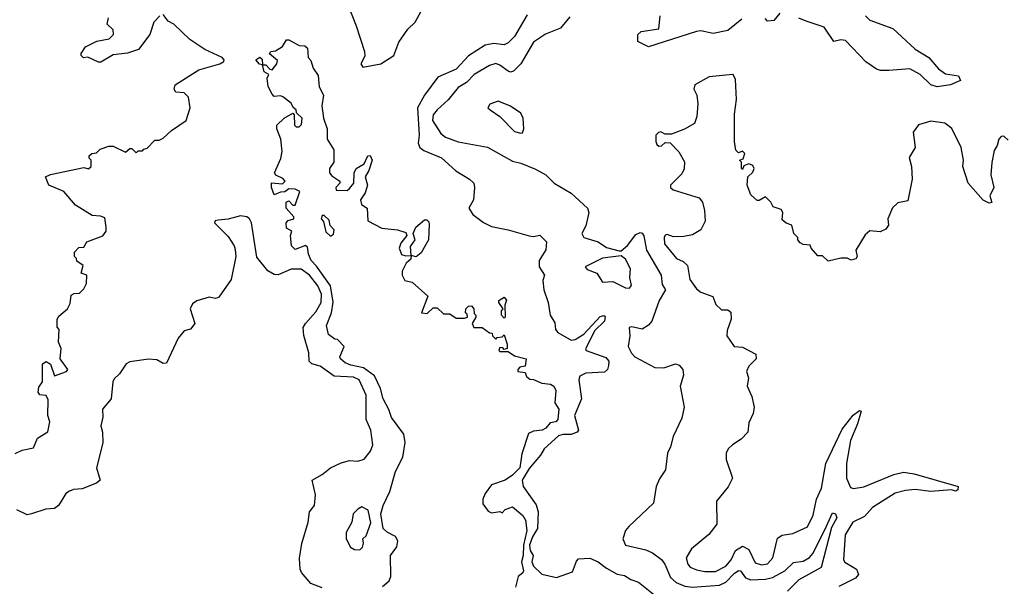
# Model space of a CAD drawing. Extents: x 2494106 to 2685573, y 758056 to 915185.
# Tile 437 of 507: x 2656468 to 2661177, y 853489 to 856196. Entities that reach past the tile are written whole.
import ezdxf

# ---------------------------------------------------------------- set-up
doc = ezdxf.new("R2010")
doc.units = 0

msp = doc.modelspace()

# ---------------------------------------------------------------- linework, layer by layer
at = {"layer": '0CON05XD'}
for points in [[(2658012.9, 856335), (2658077.6, 856167.6), (2658117.1, 856045), (2658118.6, 856021.4), (2658100, 855985), (2658110, 855970), (2658196.2, 855985), (2658257.8, 856025), (2658280.8, 856089.2), (2658325, 856150.8), (2658360, 856185), (2658424.3, 856305.7)], [(2656446.1, 854123.9), (2656480.3, 854139.7), (2656535, 854150), (2656554.1, 854195.9), (2656603.6, 854226.4), (2656613.3, 854275), (2656603.8, 854305), (2656605, 854380), (2656595, 854400), (2656564.1, 854404.1), (2656556.4, 854416.4), (2656560, 854440), (2656577.5, 854465), (2656578.3, 854551.7), (2656595, 854562.5), (2656615, 854550), (2656634.2, 854494.2), (2656692.5, 854515), (2656698.8, 854525), (2656662.5, 854575), (2656667.1, 854625), (2656653.8, 854655), (2656656.7, 854715), (2656647, 854727), (2656647.5, 854765), (2656655, 854780), (2656697.5, 854815), (2656709.3, 854840.7), (2656715, 854880), (2656728.3, 854888.3), (2656755, 854890), (2656775, 854910), (2656787.5, 854935), (2656790, 854975), (2656762.5, 854985), (2656771.7, 855021.7), (2656741.7, 855041.7), (2656740, 855055), (2656730, 855065), (2656730, 855085), (2656751.7, 855108.3), (2656775, 855110), (2656790, 855135), (2656866.1, 855163.9), (2656882.5, 855185), (2656882.5, 855205), (2656875, 855250), (2656855, 855257.5), (2656815, 855260), (2656735, 855310), (2656678.8, 855375), (2656607.5, 855405), (2656592.5, 855445), (2656615, 855456.2), (2656775, 855490), (2656797, 855483), (2656810, 855495), (2656810, 855525), (2656800, 855535), (2656800, 855545), (2656813, 855557), (2656835, 855560), (2656853, 855577), (2656895, 855592.5), (2656915, 855592.5), (2656975, 855562.5), (2656995, 855580), (2657005, 855580), (2657025, 855560), (2657035, 855570), (2657055, 855570), (2657061.7, 855578.3), (2657078.3, 855581.7), (2657115, 855620), (2657135, 855620), (2657155, 855630), (2657193.9, 855666.1), (2657264, 855715), (2657283.3, 855775), (2657276.1, 855826.1), (2657255, 855847.5), (2657215, 855850), (2657207.5, 855865), (2657212.5, 855885), (2657325, 855956.2), (2657425, 855986), (2657443.9, 855996.1), (2657446.2, 856005), (2657436, 856015), (2657353.5, 856053.5), (2657282.1, 856102.1), (2657205, 856174.2), (2657178.8, 856188.8), (2657155, 856221.2)], [(2658895, 856220), (2658834, 856116), (2658805, 856085.7), (2658785, 856075.7), (2658735, 856081.9), (2658695, 856074.2), (2658615, 856024.2), (2658555, 855960.5), (2658468.4, 855921.6), (2658403.5, 855835), (2658370.8, 855775), (2658378.8, 855645), (2658374.1, 855605.9), (2658382, 855585), (2658400.9, 855570.9), (2658485, 855536.9), (2658553.7, 855473.7), (2658619.2, 855435), (2658640, 855415), (2658644, 855395), (2658638.8, 855335), (2658616.7, 855295), (2658636.1, 855266.1), (2658686.4, 855226.4), (2658725, 855207.5), (2658805, 855192.5)], [(2660102.7, 856227.3), (2660075, 856192.5), (2660045, 856190), (2660032.5, 856202.5)], [(2657138.8, 856215), (2657110, 856185), (2657090, 856125), (2657036.1, 856053.9), (2656984.3, 856035.7), (2656915, 856028.9), (2656856.1, 855993.9), (2656845, 855993.8), (2656795, 856016.7), (2656774, 856014), (2656762.5, 856025), (2656762.5, 856035), (2656783.6, 856066.4), (2656836.7, 856093.3), (2656895.8, 856104.2), (2656917.5, 856125), (2656915, 856147.5), (2656887.5, 856175), (2656892.5, 856205)], [(2659099.2, 856210.8), (2659055, 856155.8), (2658982.9, 856127.1), (2658925, 856088.8), (2658864.5, 855985.5), (2658829.7, 855950.3), (2658815, 855945.8), (2658805, 855950), (2658765, 855979.5), (2658745, 855986.8), (2658715, 855976.9), (2658641.8, 855935), (2658605, 855895.5), (2658565, 855872.5), (2658517.2, 855812.8), (2658465, 855765.8), (2658445, 855741.2), (2658442.2, 855715), (2658482.7, 855652.7), (2658505, 855634.2), (2658565, 855612), (2658705, 855587.5), (2658825, 855520), (2658865, 855511.4), (2658935, 855482.5), (2658984.3, 855454.3), (2659024.5, 855414.5), (2659105, 855367.3), (2659183.8, 855295), (2659190, 855275), (2659175, 855212), (2659156.9, 855175), (2659165.5, 855155.5), (2659235, 855134.6), (2659275, 855107.5), (2659335, 855092.5), (2659345, 855092.5), (2659375, 855118), (2659415, 855169.2), (2659435, 855178.8), (2659445, 855176.7), (2659452.9, 855162.9), (2659465.4, 855095.4), (2659536.7, 854975), (2659540.8, 854930.8), (2659556.7, 854905), (2659526, 854855), (2659491.1, 854755), (2659475, 854735.7), (2659445, 854717.1), (2659395, 854728), (2659382.5, 854725), (2659386.2, 854685), (2659378.8, 854635), (2659393.4, 854603.4), (2659410, 854585), (2659505, 854534.6), (2659548, 854532), (2659605, 854552), (2659622.5, 854545), (2659640, 854525), (2659643, 854497), (2659627.5, 854445), (2659645.8, 854344.2), (2659635, 854292.5), (2659594, 854205), (2659580, 854155), (2659566, 854125), (2659556, 854045), (2659527.3, 854002.7), (2659512.5, 853965), (2659498.8, 853885), (2659381.4, 853775), (2659365.7, 853755), (2659352.9, 853715), (2659365, 853684.3), (2659462.1, 853662.1), (2659495, 853648.8), (2659537, 853617), (2659553.6, 853593.6), (2659580.6, 853530.6), (2659607.4, 853507.4), (2659649.1, 853489.1), (2659685, 853484), (2659815, 853494.2), (2659845, 853508), (2659885, 853550.4), (2659905, 853563.3), (2659915, 853562.5), (2659939.2, 853529.2), (2659965, 853519.4), (2660035, 853523.3), (2660068.7, 853531.3), (2660128, 853562), (2660168.2, 853601.8), (2660215, 853608.2), (2660245, 853625.4), (2660262, 853645), (2660318.8, 853758.8), (2660355, 853838.8), (2660370, 853835), (2660375.8, 853815.8), (2660351.2, 853768.8), (2660301.2, 853578.8), (2660195, 853519.1), (2660140, 853465)], [(2659921.1, 856198.9), (2659855, 856144.2), (2659785, 856130.8), (2659725, 856142.5), (2659705, 856140), (2659475, 856066.7), (2659425, 856092.5), (2659423.6, 856126.4), (2659440.7, 856139.3), (2659525, 856153.3), (2659530.4, 856215)], [(2660512.5, 856215), (2660533.6, 856193.6), (2660644.1, 856154.1), (2660750.8, 856055), (2660816.2, 856016.2), (2660861.4, 855961.5), (2660895, 855937.5), (2660958, 855928), (2660967.5, 855905), (2660920, 855885), (2660855, 855875.6), (2660825, 855885.7), (2660773.8, 855933.8), (2660725, 855961.9), (2660624.3, 855954.3), (2660585, 855954), (2660565, 855960), (2660515, 855995.7), (2660416.7, 856096.7), (2660395, 856099.4), (2660362.3, 856092.3), (2660315, 856160.8), (2660229.4, 856189.4), (2660195, 856204.3)], [(2658203, 853487), (2658234.6, 853515), (2658243.4, 853535), (2658242, 853635), (2658272.2, 853677.8), (2658276.2, 853705), (2658265.8, 853725.8), (2658225, 853747.3), (2658206, 853765), (2658195.3, 853835), (2658207.1, 853875), (2658239.2, 853940.8), (2658265, 854037.5), (2658300, 854105), (2658311.9, 854175), (2658305.4, 854215.4), (2658246, 854295), (2658234.2, 854334.2), (2658206, 854385), (2658194.4, 854434.4), (2658164.6, 854494.6), (2658111.8, 854531.8), (2658052.5, 854545), (2658025, 854556.7), (2658002.5, 854575), (2658000, 854585), (2658020, 854635), (2657988.3, 854668.3), (2657975, 854670), (2657945, 854692.5), (2657936.2, 854735), (2657960, 854795), (2657967, 854847), (2657954.3, 854924.3), (2657888, 855018), (2657862.5, 855045), (2657850, 855075), (2657845, 855110), (2657835, 855117.5), (2657785, 855097.5), (2657767.5, 855115), (2657763.3, 855165), (2657770, 855185), (2657745, 855200), (2657742.5, 855225), (2657753, 855237), (2657780, 855245), (2657780, 855255), (2657742.5, 855295), (2657742.5, 855325), (2657755, 855330), (2657775, 855310), (2657785, 855310), (2657807.5, 855375), (2657786.1, 855386.1), (2657755, 855387.5), (2657737, 855373), (2657715, 855372.5), (2657685, 855360), (2657672.5, 855395), (2657673, 855417), (2657725, 855412.5), (2657737.5, 855425), (2657727, 855437), (2657693.6, 855453.6), (2657687.5, 855465), (2657717, 855533), (2657723.9, 855566.1), (2657718, 855625), (2657697.5, 855675), (2657698.3, 855691.7), (2657733.6, 855726.4), (2657775, 855750), (2657781.7, 855741.7), (2657783, 855693), (2657790, 855685), (2657805, 855683.8), (2657816.2, 855695), (2657818.8, 855725), (2657791.7, 855751.7), (2657790, 855765), (2657776.4, 855776.4), (2657766.7, 855796.7), (2657727, 855827), (2657715, 855832.5), (2657685, 855830), (2657675, 855840), (2657657, 855877), (2657652.5, 855917.5), (2657660, 855935), (2657637, 855947), (2657630, 855980), (2657615, 855983.3), (2657597.5, 856005), (2657617.5, 856017.5), (2657627.5, 856007.5), (2657630, 855980), (2657645, 855980), (2657665, 855960), (2657675, 855957.5), (2657697.5, 855985), (2657701.7, 856001.7), (2657663, 856033), (2657670, 856045), (2657691.7, 856048.3), (2657725, 856067.5), (2657745, 856100), (2657755, 856100), (2657805, 856072.5), (2657831.7, 856071.7), (2657845, 856060), (2657847.5, 856015), (2657860.7, 856000.7), (2657872.5, 855965), (2657895, 855930), (2657900, 855875), (2657921.2, 855835), (2657913.8, 855785), (2657921.2, 855725), (2657938.8, 855675), (2657938.8, 855625), (2657970, 855575), (2657970, 855515), (2657950, 855485), (2657950, 855465), (2657960.7, 855450.7), (2658000, 855425), (2658000, 855415), (2657980, 855395), (2657981.7, 855381.7), (2658035, 855380), (2658045, 855390), (2658066.2, 855415), (2658067.5, 855465), (2658077.5, 855485), (2658115, 855507.5), (2658132.5, 855545), (2658145, 855547.5), (2658153.3, 855525), (2658138.8, 855475), (2658120, 855445), (2658131.2, 855405), (2658120.7, 855369.3), (2658097.5, 855335), (2658103.6, 855313.6), (2658130, 855295), (2658132.5, 855235), (2658200.7, 855200.7), (2658275, 855192.5), (2658315, 855180), (2658320, 855165), (2658291.7, 855128.3), (2658283.8, 855105), (2658293.6, 855073.6), (2658315, 855067.5), (2658340, 855070), (2658337, 855113), (2658360, 855145), (2658350, 855175), (2658362.5, 855205), (2658405, 855240), (2658415, 855240), (2658425, 855230), (2658427, 855217), (2658423.8, 855145), (2658388.3, 855081.7)], [(2660825, 855711.2), (2660765.9, 855694.1), (2660740.8, 855659.2), (2660750, 855585), (2660722.3, 855537.7), (2660733.8, 855495), (2660736.7, 855435), (2660715, 855330), (2660668.3, 855321.7), (2660642.1, 855297.9), (2660620, 855245), (2660622.5, 855215), (2660610, 855195), (2660583, 855183), (2660533, 855187), (2660511.7, 855168.3), (2660467.5, 855095), (2660472.5, 855065), (2660466.4, 855053.6), (2660445, 855047.5), (2660425, 855056.7), (2660395, 855056.7), (2660335, 855042.5), (2660307.5, 855067.5), (2660285, 855067.5), (2660252.5, 855105), (2660248.3, 855118.3), (2660215, 855122.5), (2660200.7, 855130.7), (2660190, 855145), (2660190, 855155), (2660170, 855175), (2660160, 855215), (2660133.9, 855223.9), (2660115, 855240), (2660117.5, 855275), (2660109.3, 855289.3), (2660071.7, 855301.7), (2660060, 855325), (2660035, 855350), (2660005, 855332.5), (2659995, 855332.5), (2659965, 855360), (2659947.5, 855405), (2659950, 855445), (2659975, 855467.5), (2659981.2, 855485), (2659975, 855500), (2659955, 855507.5), (2659931.7, 855498.3), (2659925, 855480), (2659920, 855485), (2659920, 855515), (2659910, 855525), (2659928.3, 855531.7), (2659936.4, 855556.4), (2659925, 855567.5), (2659905, 855560), (2659893, 855573), (2659886.7, 855615), (2659886.7, 855745), (2659896.7, 855815), (2659890.7, 855910.7), (2659880, 855935), (2659845, 855931.2), (2659765, 855922.5), (2659697.5, 855885), (2659692.5, 855865), (2659706, 855835), (2659711.2, 855795), (2659706.4, 855733.6), (2659695, 855700), (2659647, 855673), (2659585, 855650), (2659555, 855650), (2659535, 855660), (2659523, 855657), (2659510, 855645), (2659510, 855615), (2659515, 855600), (2659525, 855592.5), (2659537, 855593), (2659555, 855610), (2659578.3, 855608.3), (2659620, 855565), (2659647, 855517), (2659646.4, 855483.6), (2659635, 855460), (2659580, 855405), (2659580, 855395), (2659593.6, 855383.6), (2659717.5, 855345), (2659733.9, 855323.9), (2659743.8, 855285), (2659746.4, 855233.6), (2659725, 855192.5), (2659685, 855167.5), (2659645, 855160), (2659595, 855158.8), (2659565, 855170), (2659555, 855166), (2659550, 855155), (2659552.5, 855125), (2659608.8, 855055), (2659641.2, 855041.2), (2659662.2, 855022.2), (2659673.3, 854955), (2659705, 854910), (2659725, 854894), (2659783, 854873), (2659797.5, 854835), (2659825, 854810), (2659855, 854810), (2659868.3, 854798.3), (2659870, 854765), (2659851.7, 854711.7), (2659850, 854685), (2659885, 854633.8), (2659925, 854630.8), (2659988, 854598), (2659990, 854575), (2659955, 854540), (2659943.8, 854515), (2659953.3, 854485), (2659946.7, 854445), (2659970, 854395), (2659981.2, 854345), (2659976.2, 854315), (2659955, 854270), (2659950, 854225), (2659918.8, 854191.2), (2659876.7, 854165), (2659856.7, 854145), (2659846.7, 854125), (2659846.7, 854095), (2659877.5, 854005), (2659856.1, 853963.9), (2659800, 853895), (2659802.5, 853785), (2659763.3, 853736.7), (2659681.7, 853668.3), (2659656, 853624), (2659663.1, 853595), (2659675, 853579.2), (2659705, 853566.9), (2659745, 853558.5), (2659795, 853559.4), (2659845.5, 853585), (2659870.6, 853615), (2659891.1, 853658.9), (2659925, 853680), (2659955, 853664.2), (2659985, 853601.4), (2660015, 853591.4), (2660044.3, 853595.7), (2660069.2, 853625), (2660091.9, 853718.1), (2660115, 853732.5), (2660165, 853741.2), (2660235, 853773.3), (2660262.3, 853827.7), (2660279.2, 853905), (2660303, 853957), (2660322.9, 854075), (2660401.3, 854238.7), (2660453.9, 854306.1), (2660485, 854328), (2660492.5, 854325), (2660475.5, 854265), (2660441.5, 854185), (2660422.1, 854075), (2660422.5, 854005), (2660440.9, 853960.9), (2660455, 853956), (2660505, 853964.5), (2660647.8, 854022.2), (2660695, 854033.3), (2660745, 854026.7), (2660956.7, 853965), (2660955, 853950), (2660945, 853942.5), (2660925, 853950), (2660825, 853942.2), (2660751.1, 853951.1), (2660703.9, 853946.1), (2660655, 853933.5), (2660546, 853865), (2660508.3, 853821.7), (2660452.9, 853795), (2660415.8, 853735), (2660408, 853615), (2660415, 853604), (2660469.8, 853569.8), (2660479.2, 853545), (2660465, 853528), (2660385, 853487.5)], [(2658865, 855653.8), (2658873.6, 855656.4), (2658878.8, 855675), (2658876.7, 855725), (2658865, 855750), (2658815, 855782.5), (2658756.4, 855806.4), (2658717, 855793), (2658707.5, 855775), (2658717.5, 855765), (2658764.3, 855734.3), (2658835, 855662.5), (2658865, 855653.8)], [(2661195, 855620), (2661175, 855640), (2661161.7, 855638.3), (2661150, 855625), (2661142.5, 855595), (2661128.3, 855571.7), (2661116.4, 855513.6), (2661112.5, 855455), (2661126.2, 855395), (2661108, 855355), (2661116.7, 855323.3), (2661105, 855320), (2661075, 855333.8), (2661003.8, 855415), (2660978, 855495), (2660982, 855525), (2660970, 855585), (2660926.1, 855676.1), (2660891.7, 855701.7), (2660825, 855711.2)], [(2658157.7, 854165), (2658147.4, 854235), (2658124.6, 854285), (2658125, 854401.2), (2658091.5, 854475), (2658065, 854487.9), (2657972.9, 854492.9), (2657905, 854540), (2657865, 854552.2), (2657853.3, 854565), (2657850.8, 854605), (2657827.8, 854687.8), (2657824.7, 854725), (2657835.4, 854745), (2657885, 854799.5), (2657910.5, 854845), (2657911.8, 854885), (2657894.4, 854924.4), (2657855, 854975.9), (2657815, 855004.2), (2657766.2, 855003.8), (2657705, 854977.1), (2657685, 854979.1), (2657655, 854995.5), (2657602.1, 855062.1), (2657576.8, 855225), (2657567.3, 855245), (2657555, 855254.5), (2657525, 855259.1), (2657465, 855242.9), (2657418.3, 855238.3), (2657402.5, 855235), (2657400, 855225), (2657465, 855160), (2657494.3, 855115), (2657498.3, 855098.3), (2657501.4, 855065), (2657480, 854955), (2657420.4, 854869.5), (2657405, 854864.2), (2657375, 854870), (2657315, 854852), (2657295, 854838.8), (2657284, 854815), (2657306.7, 854745), (2657285, 854717.5), (2657255, 854708.8), (2657225.5, 854674.5), (2657170, 854555), (2657155, 854552.5), (2657125, 854571.2), (2657085, 854573.3), (2656995, 854561.2), (2656978.3, 854551.7), (2656945.8, 854504.2), (2656920.7, 854479.3), (2656913.9, 854466.1), (2656905.9, 854384.1), (2656863.8, 854335), (2656866.1, 854296.1), (2656856, 854255), (2656864, 854225), (2656865.8, 854174.2), (2656836.2, 854055), (2656853.3, 853995), (2656835, 853981.2), (2656767.5, 853955), (2656725, 853950.8), (2656707, 853943), (2656688.8, 853931.2), (2656675, 853907.5), (2656653.8, 853875), (2656635, 853860.8), (2656593.2, 853856.8), (2656525, 853834.2), (2656505, 853830.8), (2656455, 853853.8)], [(2657955, 855162.5), (2657968.3, 855171.7), (2657971.7, 855191.7), (2657953, 855213), (2657948.8, 855238.8), (2657925, 855260), (2657915, 855260), (2657910, 855245), (2657921.7, 855231.7), (2657933, 855183), (2657955, 855162.5)], [(2658805, 855192.5), (2658905, 855163.3), (2658925, 855160), (2658955, 855166.2), (2658987.5, 855135), (2658984.1, 855095.9), (2658953.3, 855045), (2658952.5, 855015), (2658977.5, 854975), (2658970.8, 854949.2), (2658975.4, 854905.4), (2658995.4, 854845.4), (2659004.5, 854785), (2659027.6, 854747.6), (2659030.6, 854715), (2659041.2, 854701.2), (2659105, 854665.5), (2659125, 854667.9), (2659166.2, 854693.8), (2659245, 854777.1), (2659262.5, 854782.5), (2659268, 854778), (2659264.2, 854755), (2659219.2, 854710.8), (2659174, 854624), (2659177.5, 854615), (2659271.7, 854581.7), (2659285.7, 854565), (2659284.1, 854544.1), (2659278.6, 854525), (2659265, 854512.5), (2659175, 854507.3), (2659146.5, 854493.5), (2659142.5, 854475), (2659155.4, 854385), (2659120.8, 854305), (2659140, 854235), (2659133.8, 854225), (2659105.4, 854214.6), (2659065, 854214.4), (2659045, 854208), (2658976.2, 854145), (2658959.2, 854115), (2658905, 854051.1), (2658871.5, 853995), (2658876.2, 853965), (2658938.5, 853878.5), (2658947.2, 853845), (2658944.3, 853765), (2658920.4, 853725), (2658905.6, 853685), (2658909.3, 853659.3), (2658924, 853635), (2658917.3, 853605), (2658925.9, 853585), (2658965, 853546), (2659035, 853530.8), (2659112.2, 853557.8), (2659131.1, 853608.9), (2659140.7, 853619.3), (2659195, 853622.9), (2659235, 853605.6), (2659275, 853574.4), (2659325, 853546.2), (2659360.4, 853540.5), (2659390.9, 853520.9), (2659427.8, 853507.8), (2659555, 853405.6)], [(2658388.3, 855081.7), (2658365, 855062.5), (2658340, 855070), (2658338.3, 855051.7), (2658317, 855033), (2658297.5, 854995), (2658296.7, 854975), (2658310.7, 854950.7), (2658345, 854942.5), (2658420, 854875), (2658390, 854795), (2658417, 854793), (2658445, 854820), (2658465, 854820), (2658495, 854790), (2658525, 854790), (2658555, 854770), (2658595, 854770), (2658610, 854775), (2658608.3, 854788.3), (2658600, 854795), (2658602.5, 854815), (2658615, 854827.5), (2658628.3, 854828.3), (2658640, 854815), (2658641.7, 854791.7), (2658650, 854785), (2658650, 854775), (2658632.5, 854745), (2658640, 854725), (2658680, 854725), (2658715, 854700), (2658728.3, 854698.3), (2658730, 854685), (2658745, 854670), (2658751.7, 854678.3), (2658775, 854680), (2658785, 854690), (2658800, 854645), (2658800, 854625), (2658785, 854620), (2658778.3, 854628.3), (2658765, 854630), (2658760, 854615), (2658765, 854610), (2658805, 854610), (2658835, 854590), (2658890, 854575), (2658885, 854540), (2658860, 854535), (2658850, 854525), (2658850, 854515), (2658885, 854510), (2658891.7, 854491.7), (2658908.3, 854478.3), (2658925, 854477.5), (2658965, 854460), (2659007.5, 854455), (2659023.3, 854445), (2659032.5, 854425), (2659027.5, 854365), (2659046.7, 854335), (2659042, 854285), (2659032.5, 854275), (2659005, 854270), (2658983.8, 854245), (2658966.2, 854235), (2658925, 854229.5), (2658901.5, 854218.5), (2658868.9, 854121.1), (2658860, 854055), (2658825, 854020), (2658789.2, 853995), (2658725, 853974.2), (2658695, 853931.2), (2658683.3, 853905), (2658683.1, 853883.1), (2658707.9, 853847.9), (2658725, 853840), (2658765, 853846.7), (2658775, 853840), (2658790, 853855), (2658825, 853868.8), (2658875, 853827.5), (2658887.8, 853805), (2658893.5, 853755), (2658877.1, 853685), (2658876.7, 853635), (2658868.2, 853605), (2658877.5, 853562.5), (2658875, 853553.3), (2658852.5, 853535), (2658840, 853485)], [(2659385, 854912.9), (2659394.1, 854925.9), (2659385.8, 854965), (2659388.6, 855005), (2659365, 855052.5), (2659345, 855067.5), (2659255, 855056), (2659173.3, 855015), (2659182.3, 855002.3), (2659228.8, 854985), (2659255, 854942.5), (2659305, 854945.6), (2659365, 854914.6), (2659385, 854912.9)], [(2658785, 854770), (2658772.5, 854785), (2658772.5, 854805), (2658780, 854815), (2658760, 854845), (2658760, 854855), (2658785, 854870), (2658796.2, 854856.2), (2658788.3, 854831.7), (2658790, 854775), (2658785, 854770)], [(2657915, 853480.6), (2657861.3, 853501.3), (2657816.2, 853555), (2657810.3, 853570.3), (2657807, 853623), (2657817, 853693), (2657848, 853795), (2657854, 853845), (2657878.8, 853875), (2657882.5, 853925), (2657866.7, 853995), (2657915, 854022), (2657955, 854054.2), (2658005, 854078.5), (2658045, 854089.1), (2658085, 854087.1), (2658115, 854096.4), (2658146.4, 854133.6), (2658157.7, 854165)], [(2658095, 853662.5), (2658107.5, 853675), (2658113.3, 853695), (2658110, 853715), (2658125, 853730), (2658148.3, 853791.7), (2658135, 853852.5), (2658105, 853867.5), (2658085, 853857.5), (2658063.3, 853835), (2658057.5, 853795), (2658030, 853745), (2658030, 853715), (2658050, 853675), (2658070, 853665), (2658095, 853662.5)]]:
    msp.add_lwpolyline(points, dxfattribs=at)

doc.saveas('drawing.dxf')
